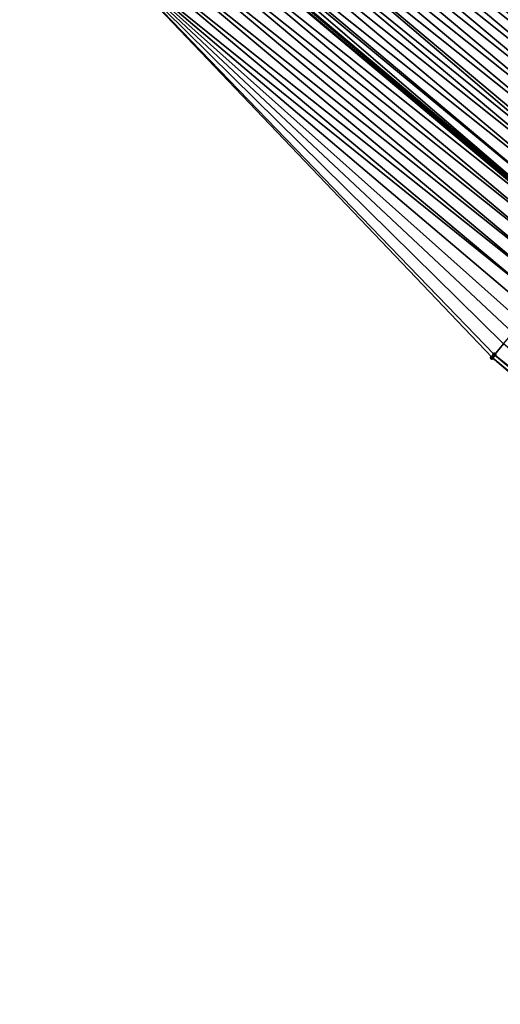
# Model space of a CAD drawing. Header units: feet. Extents: x 2007189 to 2022806, y 818621 to 837694.
# Tile 365 of 680: x 2015811 to 2015828, y 819873 to 819907. Entities that reach past the tile are written whole.
import ezdxf

# ---------------------------------------------------------------- set-up
doc = ezdxf.new("R2010")
doc.units = ezdxf.units.FT
doc.header["$MEASUREMENT"] = 0
for name, color, linetype, lineweight in [('EP_Travel Lane', 172, 'Continuous', 53), ('Road Shots', 141, 'Continuous', 100), ('Road X-Section', 40, 'Continuous', 13)]:
    doc.layers.add(name, color=color, linetype=linetype, lineweight=lineweight)
doc.layers.add('I-77-MM17-21_SB-Surface-Border', color=7, linetype='Continuous')
doc.layers.add('I-77-MM17-21_SB-Surface-TIN', color=7, linetype='Continuous')

msp = doc.modelspace()

# ---------------------------------------------------------------- linework, layer by layer
at = {"layer": 'EP_Travel Lane'}
msp.add_polyline3d([(2015800.165099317, 819925.0043269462, 258.8524753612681), (2015815.482357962, 819912.1469753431, 259.1176857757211), (2015830.799563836, 819899.2896680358, 259.3884233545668), (2015846.116936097, 819886.4322210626, 259.6417567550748), (2015861.434210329, 819873.5748563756, 259.9053420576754), (2015876.75175892, 819860.7172613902, 260.1402323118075), (2015892.069391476, 819847.8595959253, 260.3663480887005), (2015907.386924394, 819835.0020140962, 260.602878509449), (2015922.704471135, 819822.1444206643, 260.8379663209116), (2015938.024497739, 819809.2861341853, 261.0694620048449), (2015953.344816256, 819796.4321475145, 261.3202908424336), (2015968.665317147, 819783.57800783, 261.5515924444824), (2015983.985707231, 819770.7239611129, 261.7947651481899), (2015999.306078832, 819757.8699299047, 262.0399094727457), (2016014.626060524, 819745.0162258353, 262.3268209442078), (2016029.946579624, 819732.1620708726, 262.5561737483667)], dxfattribs=at)
at = {"layer": 'I-77-MM17-21_SB-Surface-Border', "color": 3, "linetype": 'Continuous', "lineweight": -3}
msp.add_polyline3d([(2016029.865235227, 819732.0650542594, 262.5527761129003), (2016014.556799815, 819744.9336030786, 262.322982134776), (2015997.529194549, 819755.7494365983, 261.8989412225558), (2015982.966599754, 819769.508006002, 261.7257596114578), (2015966.527341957, 819781.0269436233, 261.4002659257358), (2015950.512199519, 819793.0521301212, 261.1147115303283), (2015934.53816178, 819805.1264654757, 260.8374607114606), (2015918.980778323, 819817.7036647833, 260.5992700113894), (2015903.779379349, 819830.7000656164, 260.3867325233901), (2015888.140646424, 819843.174462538, 260.1228080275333), (2015872.823051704, 819856.0320962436, 259.8927330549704), (2015857.55252333, 819868.9453029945, 259.6370129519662), (2015842.651357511, 819882.2992977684, 259.4203207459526), (2015827.433317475, 819895.2748608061, 259.1556216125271), (2015813.555729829, 819909.8493931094, 258.9968771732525), (2015798.68711123, 819923.2419134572, 258.76738464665)], dxfattribs=at)
at = {"layer": 'I-77-MM17-21_SB-Surface-TIN', "color": 128, "linetype": 'Continuous', "lineweight": -3}
for points in [[(2015837.153901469, 819906.8625211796, 259.5318268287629), (2015821.836746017, 819919.7197861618, 259.2558193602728), (2015821.515358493, 819919.336758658, 259.248034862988)], [(2015837.153901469, 819906.8625211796, 259.5318268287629), (2015837.475303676, 819907.2455363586, 259.5380756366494), (2015821.836746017, 819919.7197861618, 259.2558193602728)], [(2015836.832507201, 819906.4794993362, 259.5247477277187), (2015821.515358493, 819919.336758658, 259.248034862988), (2015821.193963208, 819918.953737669, 259.241062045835)], [(2015836.832507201, 819906.4794993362, 259.5247477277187), (2015837.153901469, 819906.8625211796, 259.5318268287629), (2015821.515358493, 819919.336758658, 259.248034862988)], [(2015836.511112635, 819906.0964777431, 259.5176998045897), (2015821.193963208, 819918.953737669, 259.241062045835), (2015820.872562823, 819918.5707209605, 259.2346225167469)], [(2015836.511112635, 819906.0964777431, 259.5176998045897), (2015836.832507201, 819906.4794993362, 259.5247477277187), (2015821.193963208, 819918.953737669, 259.241062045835)], [(2015836.189715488, 819905.7134583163, 259.5109217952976), (2015820.872562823, 819918.5707209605, 259.2346225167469), (2015820.551163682, 819918.1877032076, 259.2280528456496)], [(2015836.189715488, 819905.7134583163, 259.5109217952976), (2015836.511112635, 819906.0964777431, 259.5176998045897), (2015820.872562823, 819918.5707209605, 259.2346225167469)], [(2015835.868315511, 819905.3304412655, 259.5044397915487), (2015820.551163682, 819918.1877032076, 259.2280528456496), (2015820.22976275, 819917.8046869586, 259.2216705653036)], [(2015835.868315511, 819905.3304412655, 259.5044397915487), (2015836.189715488, 819905.7134583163, 259.5109217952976), (2015820.551163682, 819918.1877032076, 259.2280528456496)], [(2015835.546913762, 819904.9474257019, 259.4981430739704), (2015820.22976275, 819917.8046869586, 259.2216705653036), (2015819.908360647, 819917.4216716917, 259.2154106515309)], [(2015835.546913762, 819904.9474257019, 259.4981430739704), (2015835.868315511, 819905.3304412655, 259.5044397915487), (2015820.22976275, 819917.8046869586, 259.2216705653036)], [(2015835.225510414, 819904.5644114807, 259.4920135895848), (2015819.908360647, 819917.4216716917, 259.2154106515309), (2015819.586956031, 819917.0386585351, 259.2094136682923)], [(2015835.225510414, 819904.5644114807, 259.4920135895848), (2015835.546913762, 819904.9474257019, 259.4981430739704), (2015819.908360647, 819917.4216716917, 259.2154106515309)], [(2015834.904108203, 819904.1813963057, 259.4857652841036), (2015819.586956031, 819917.0386585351, 259.2094136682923), (2015819.265551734, 819916.6556451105, 259.2033832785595)], [(2015834.904108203, 819904.1813963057, 259.4857652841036), (2015835.225510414, 819904.5644114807, 259.4920135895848), (2015819.586956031, 819917.0386585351, 259.2094136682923)], [(2015834.582707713, 819903.798379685, 259.4793368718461), (2015819.265551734, 819916.6556451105, 259.2033832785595), (2015818.9441491, 819916.2726302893, 259.1971788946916)], [(2015834.582707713, 819903.798379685, 259.4793368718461), (2015834.904108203, 819904.1813963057, 259.4857652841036), (2015819.265551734, 819916.6556451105, 259.2033832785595)], [(2015834.261308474, 819903.4153620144, 259.4727776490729), (2015818.9441491, 819916.2726302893, 259.1971788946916), (2015818.62275085, 819915.8896117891, 259.1905161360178)], [(2015834.261308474, 819903.4153620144, 259.4727776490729), (2015834.582707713, 819903.798379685, 259.4793368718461), (2015818.9441491, 819916.2726302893, 259.1971788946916)], [(2015833.939910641, 819903.0323431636, 259.4660713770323), (2015818.62275085, 819915.8896117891, 259.1905161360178), (2015818.301355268, 819915.5065910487, 259.1835742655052)], [(2015833.939910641, 819903.0323431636, 259.4660713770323), (2015834.261308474, 819903.4153620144, 259.4727776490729), (2015818.62275085, 819915.8896117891, 259.1905161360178)], [(2015833.618514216, 819902.6493231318, 259.4592179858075), (2015818.301355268, 819915.5065910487, 259.1835742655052), (2015817.979962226, 819915.1235681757, 259.1763667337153)], [(2015833.618514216, 819902.6493231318, 259.4592179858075), (2015833.939910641, 819903.0323431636, 259.4660713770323), (2015818.301355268, 819915.5065910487, 259.1835742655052)], [(2015833.297116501, 819902.266304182, 259.4524993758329), (2015817.979962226, 819915.1235681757, 259.1763667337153), (2015817.658569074, 819914.7405453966, 259.1691708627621)], [(2015833.297116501, 819902.266304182, 259.4524993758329), (2015833.618514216, 819902.6493231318, 259.4592179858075), (2015817.979962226, 819915.1235681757, 259.1763667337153)], [(2015832.975718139, 819901.8832857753, 259.4458484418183), (2015817.658569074, 819914.7405453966, 259.1691708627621), (2015817.337172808, 819914.3575252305, 259.1623005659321)], [(2015832.975718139, 819901.8832857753, 259.4458484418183), (2015833.297116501, 819902.266304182, 259.4524993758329), (2015817.658569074, 819914.7405453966, 259.1691708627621)], [(2015832.654318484, 819901.5002684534, 259.4393326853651), (2015817.337172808, 819914.3575252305, 259.1623005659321), (2015817.015772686, 819913.9745083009, 259.1558334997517)], [(2015832.654318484, 819901.5002684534, 259.4393326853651), (2015832.975718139, 819901.8832857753, 259.4458484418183), (2015817.337172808, 819914.3575252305, 259.1623005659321)], [(2015832.332921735, 819901.1172486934, 259.4325131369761), (2015817.015772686, 819913.9745083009, 259.1558334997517), (2015816.694373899, 819913.591490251, 259.1492268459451)], [(2015832.332921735, 819901.1172486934, 259.4325131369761), (2015832.654318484, 819901.5002684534, 259.4393326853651), (2015817.015772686, 819913.9745083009, 259.1558334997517)], [(2015831.904714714, 819900.6069321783, 259.4230556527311), (2015816.694373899, 819913.591490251, 259.1492268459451), (2015816.372974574, 819913.2084726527, 259.1426764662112)], [(2015831.904714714, 819900.6069321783, 259.4230556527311), (2015832.011526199, 819900.7342279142, 259.4255666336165), (2015816.694373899, 819913.591490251, 259.1492268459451)], [(2015832.011526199, 819900.7342279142, 259.4255666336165), (2015832.332921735, 819901.1172486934, 259.4325131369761), (2015816.694373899, 819913.591490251, 259.1492268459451)], [(2015831.690139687, 819900.3511995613, 259.4176764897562), (2015816.372974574, 819913.2084726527, 259.1426764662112), (2015816.051581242, 819912.8254500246, 259.1354994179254)], [(2015831.690139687, 819900.3511995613, 259.4176764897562), (2015831.904714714, 819900.6069321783, 259.4230556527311), (2015816.372974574, 819913.2084726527, 259.1426764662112)], [(2015831.36877333, 819899.9681542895, 259.4076784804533), (2015816.051581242, 819912.8254500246, 259.1354994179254), (2015815.73020408, 819912.4424138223, 259.1266311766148)], [(2015831.36877333, 819899.9681542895, 259.4076784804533), (2015831.690139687, 819900.3511995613, 259.4176764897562), (2015816.051581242, 819912.8254500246, 259.1354994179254)], [(2015815.63906117, 819912.3337742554, 259.1235967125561), (2015815.482357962, 819912.1469753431, 259.1176857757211), (2015830.799563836, 819899.2896680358, 259.3884233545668)], [(2015831.04740916, 819899.5851071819, 259.3974517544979), (2015815.73020408, 819912.4424138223, 259.1266311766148), (2015815.63906117, 819912.3337742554, 259.1235967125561)], [(2015831.04740916, 819899.5851071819, 259.3974517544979), (2015815.63906117, 819912.3337742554, 259.1235967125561), (2015830.799563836, 819899.2896680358, 259.3884233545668)], [(2015831.04740916, 819899.5851071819, 259.3974517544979), (2015831.36877333, 819899.9681542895, 259.4076784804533), (2015815.73020408, 819912.4424138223, 259.1266311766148)], [(2015830.726059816, 819899.2020476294, 259.3856745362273), (2015815.408854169, 819912.0593547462, 259.1149131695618), (2015815.087529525, 819911.6762744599, 259.1005525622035)], [(2015830.771427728, 819899.2561289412, 259.3873984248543), (2015815.482357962, 819912.1469753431, 259.1176857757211), (2015815.408854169, 819912.0593547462, 259.1149131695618)], [(2015830.726059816, 819899.2020476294, 259.3856745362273), (2015830.771427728, 819899.2561289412, 259.3873984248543), (2015815.408854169, 819912.0593547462, 259.1149131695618)], [(2015830.771427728, 819899.2561289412, 259.3873984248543), (2015830.799563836, 819899.2896680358, 259.3884233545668), (2015815.482357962, 819912.1469753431, 259.1176857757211)], [(2015830.404725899, 819898.8189751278, 259.3722839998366), (2015815.087529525, 819911.6762744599, 259.1005525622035), (2015814.766237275, 819911.293166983, 259.0828043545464)], [(2015830.404725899, 819898.8189751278, 259.3722839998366), (2015830.726059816, 819899.2020476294, 259.3856745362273), (2015815.087529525, 819911.6762744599, 259.1005525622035)], [(2015830.083435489, 819898.4358661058, 259.3543434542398), (2015814.766237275, 819911.293166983, 259.0828043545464), (2015814.444972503, 819910.9100364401, 259.0621823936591)], [(2015830.083435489, 819898.4358661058, 259.3543434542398), (2015830.404725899, 819898.8189751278, 259.3722839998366), (2015814.766237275, 819911.293166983, 259.0828043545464)], [(2015829.762176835, 819898.0527304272, 259.3330817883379), (2015814.444972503, 819910.9100364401, 259.0621823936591), (2015814.123725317, 819910.5268911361, 259.0397213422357)], [(2015829.762176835, 819898.0527304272, 259.3330817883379), (2015830.083435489, 819898.4358661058, 259.3543434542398), (2015814.444972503, 819910.9100364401, 259.0621823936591)], [(2015829.440933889, 819897.6695815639, 259.310177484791), (2015814.123725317, 819910.5268911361, 259.0397213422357), (2015813.802490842, 819910.1437351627, 259.0159310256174)], [(2015829.440933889, 819897.6695815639, 259.310177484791), (2015829.762176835, 819898.0527304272, 259.3330817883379), (2015814.123725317, 819910.5268911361, 259.0397213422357)], [(2015829.11970742, 819897.2864188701, 259.2855500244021), (2015813.802490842, 819910.1437351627, 259.0159310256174), (2015813.555729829, 819909.8493931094, 258.9968771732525)], [(2015827.433317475, 819895.2748608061, 259.1556216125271), (2015827.513579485, 819895.3706016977, 259.1619514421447), (2015813.555729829, 819909.8493931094, 258.9968771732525)], [(2015827.513579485, 819895.3706016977, 259.1619514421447), (2015827.834799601, 819895.7537697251, 259.1872433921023), (2015813.555729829, 819909.8493931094, 258.9968771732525)], [(2015827.834799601, 819895.7537697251, 259.1872433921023), (2015828.156027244, 819896.1369314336, 259.2117480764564), (2015813.555729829, 819909.8493931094, 258.9968771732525)], [(2015828.156027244, 819896.1369314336, 259.2117480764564), (2015828.477254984, 819896.5200930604, 259.236242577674), (2015813.555729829, 819909.8493931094, 258.9968771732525)], [(2015828.477254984, 819896.5200930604, 259.236242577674), (2015828.798484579, 819896.903253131, 259.2605431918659), (2015813.555729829, 819909.8493931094, 258.9968771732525)], [(2015828.798484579, 819896.903253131, 259.2605431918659), (2015829.11970742, 819897.2864188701, 259.2855500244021), (2015813.555729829, 819909.8493931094, 258.9968771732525)], [(2015829.11970742, 819897.2864188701, 259.2855500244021), (2015829.440933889, 819897.6695815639, 259.310177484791), (2015813.802490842, 819910.1437351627, 259.0159310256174)], [(2015843.152033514, 819882.8964388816, 259.4550451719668), (2015827.834799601, 819895.7537697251, 259.1872433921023), (2015827.513579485, 819895.3706016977, 259.1619514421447)], [(2015842.830784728, 819882.5132949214, 259.4327516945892), (2015827.513579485, 819895.3706016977, 259.1619514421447), (2015827.433317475, 819895.2748608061, 259.1556216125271)], [(2015842.830784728, 819882.5132949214, 259.4327516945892), (2015843.152033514, 819882.8964388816, 259.4550451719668), (2015827.513579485, 819895.3706016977, 259.1619514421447)], [(2015842.651357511, 819882.2992977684, 259.4203207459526), (2015842.830784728, 819882.5132949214, 259.4327516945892), (2015827.433317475, 819895.2748608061, 259.1556216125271)]]:
    msp.add_3dface(points, dxfattribs=at)
at = {"layer": 'Road Shots', "lineweight": 100}
for p in [(2015827.513579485, 819895.3706016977, 259.1619514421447), (2015827.433317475, 819895.2748608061, 259.1556216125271)]:
    msp.add_point(p, dxfattribs=at)
at = {"layer": 'Road X-Section', "extrusion": (0.7658703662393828, -0.6428738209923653, 0.01248328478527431), "elevation": 1016776.521580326, "flags": 128}
msp.add_lwpolyline([(1924038.220970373, -12434.0284643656), (1924037.720970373, -12434.01127826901), (1924037.220970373, -12433.99635529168), (1924036.720970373, -12433.98156871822), (1924036.220970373, -12433.96852168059), (1924035.720970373, -12433.96404410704), (1924035.701941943, -12433.96403481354), (1924035.220970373, -12433.96522402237), (1924034.720970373, -12433.96610200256), (1924034.220970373, -12433.96473890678), (1924033.720970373, -12433.96576729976), (1924033.220970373, -12433.97181366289), (1924032.720970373, -12433.97898170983), (1924032.220970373, -12433.98581763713), (1924031.720970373, -12433.99276004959), (1924031.220970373, -12433.99963954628), (1924030.720970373, -12434.00683072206), (1924030.220970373, -12434.01543740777), (1924029.720970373, -12434.0258524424), (1924029.220970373, -12434.03566745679), (1924028.720970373, -12434.04396826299), (1924028.220970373, -12434.05182997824), (1924027.720970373, -12434.05951214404), (1924027.220970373, -12434.06676658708), (1924026.720970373, -12434.0730543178), (1924026.220970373, -12434.07900465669), (1924025.720970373, -12434.08397640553), (1924025.220970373, -12434.08932295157), (1924024.720970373, -12434.09619181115), (1924024.220970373, -12434.10515030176), (1924023.720970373, -12434.11574792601), (1924023.220970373, -12434.12523971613), (1924022.720970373, -12434.13166280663), (1924022.220970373, -12434.13653767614), (1924021.720970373, -12434.1416650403), (1924021.220970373, -12434.14791433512), (1924020.720970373, -12434.15499398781), (1924020.220970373, -12434.16204246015), (1924019.720970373, -12434.16882099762), (1924019.220970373, -12434.17530350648), (1924018.720970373, -12434.18160071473), (1924018.220970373, -12434.18773067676), (1924017.720970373, -12434.19397946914), (1924017.220970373, -12434.20040838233), (1924016.720970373, -12434.20696811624), (1924016.220970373, -12434.21367491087), (1924015.720970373, -12434.22052883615), (1924015.220970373, -12434.22724796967), (1924014.720970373, -12434.23389942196), (1924014.220970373, -12434.24041568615), (1924013.720970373, -12434.24723576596), (1924013.220970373, -12434.25418281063), (1924013.054799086, -12434.25669398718), (1924012.720970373, -12434.26207356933), (1924012.220970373, -12434.27207235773), (1924011.720970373, -12434.28229988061), (1924011.291560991, -12434.29235399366), (1924011.220970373, -12434.29407801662), (1924010.720970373, -12434.30746959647), (1924010.220970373, -12434.3254115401), (1924009.720970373, -12434.34667486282), (1924009.220970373, -12434.36958095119), (1924008.720970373, -12434.39421033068), (1924008.220970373, -12434.41921911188), (1924007.720970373, -12434.4435216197), (1924007.220970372, -12434.46801802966), (1924006.720970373, -12434.49252462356), (1924006.220970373, -12434.51781854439), (1924006.096037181, -12434.52414886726)], dxfattribs=at)

doc.saveas('drawing.dxf')
